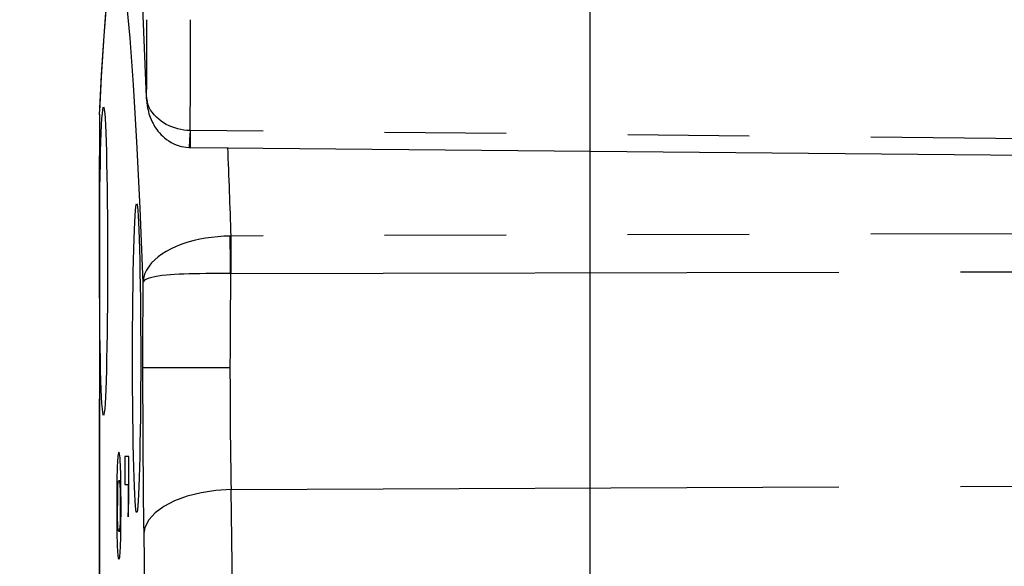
# Model space of a CAD drawing. Extents: x 2651 to 11825, y -3833 to 1075.
# Tile 432 of 656: x 4806 to 4826, y -3130 to -3118. Entities that reach past the tile are written whole.
import ezdxf

# ---------------------------------------------------------------- set-up
doc = ezdxf.new("R2010")
doc.units = 0
doc.header["$LTSCALE"] = 10
doc.linetypes.add('PHANTOM', pattern=[2.5, 1.25, -0.25, 0.25, -0.25, 0.25, -0.25])
doc.layers.get('0').update_dxf_attribs({"linetype": 'CONTINUOUS'})
doc.layers.get('Defpoints').update_dxf_attribs({"linetype": 'CONTINUOUS'})
doc.layers.add('DIM', color=3, linetype='CONTINUOUS')
doc.layers.add('LAYER_108', color=7, linetype='CONTINUOUS')
doc.styles.get("Standard").update_dxf_attribs({"font": 'romans.shx'})
doc.dimstyles.new('1-1', dxfattribs={"dimtxt": 2.5, "dimasz": 2.5, "dimexe": 1, "dimexo": 0.5, "dimtad": 0, "dimrnd": 1.38778e-17, "dimzin": 9, "dimdsep": 46, "dimtxsty": 'Standard', "dimblk": 'CLOSED', "dimcen": 0, "dimclrd": 3, "dimclre": 3, "dimclrt": 3, "dimazin": 2, "dimtfac": 0.75, "dimtofl": 0, "dimtmove": 0, "dimatfit": 3, "dimfxl": 0, "dimtolj": 1, "dimarcsym": 0})

# ---------------------------------------------------------------- blocks, each defined once
blk = doc.blocks.new('*D749')
at = {"layer": 'Defpoints', "color": 0}
for p in [(4876.454, -3109.358), (4807.215, -3163.693), (4807.215, -3176.112)]:
    blk.add_point(p, dxfattribs=at)
at = {"layer": 'DIM', "color": 3, "lineweight": -2}
blk.add_line((4807.215, -3164.193), (4807.215, -3176.112), dxfattribs=at)
at = {"layer": 'DIM', "color": 3, "insert": (4807.215, -3181.737), "char_height": 2.5, "attachment_point": 5, "rotation": 90}
blk.add_mtext('\\A1;69.24', dxfattribs=at)
blk = doc.blocks.new('_Closed')
at = {"color": 0, "linetype": 'ByBlock', "lineweight": -2}
for p, q in [((-1, 0.1667), (0, 0)), ((-1, 0.1667), (-1, -0.1667)), ((0, 0), (-1, -0.1667)), ((0, 0), (-1, 0))]:
    blk.add_line(p, q, dxfattribs=at)
blk = doc.blocks.new('*D3544')
at = {"layer": 'Defpoints', "color": 0}
for p in [(4876.454, -3109.358), (4817.299, -3114.358), (4817.299, -3132.06)]:
    blk.add_point(p, dxfattribs=at)
at = {"layer": 'DIM', "color": 3, "lineweight": -2}
blk.add_line((4817.299, -3114.858), (4817.299, -3132.06), dxfattribs=at)
at = {"layer": 'DIM', "color": 3, "insert": (4817.299, -3137.685), "char_height": 2.5, "attachment_point": 5, "rotation": 90}
blk.add_mtext('\\A1;59.16', dxfattribs=at)

msp = doc.modelspace()

# ---------------------------------------------------------------- linework, layer by layer
at = {"layer": 'LAYER_108', "color": 0, "linetype": 'Continuous'}
for p, q in [((4808.187, -3120.061), (4808.184, -3119.982)), ((4808.184, -3119.982), (4808.187, -3120.062)), ((4808.198, -3120.063), (4808.201, -3120.146)), ((4808.201, -3120.146), (4808.201, -3120.164)), ((4807.215, -3120.335), (4807.215, -3163.706)), ((4809.054, -3121.02), (4809.09, -3121.021)), ((4809.09, -3121.021), (4835.579, -3121.261)), ((4807.737, -3127.377), (4807.737, -3127.959)), ((4807.822, -3127.377), (4807.737, -3127.377)), ((4807.822, -3128.276), (4807.822, -3127.377)), ((4807.614, -3127.876), (4807.656, -3127.876)), ((4807.737, -3127.959), (4807.808, -3127.959)), ((4807.808, -3127.959), (4807.808, -3128.623)), ((4807.808, -3127.959), (4807.822, -3127.959)), ((4807.571, -3128.021), (4807.57, -3128.387)), ((4807.57, -3128.387), (4807.573, -3128.929)), ((4807.808, -3128.623), (4807.822, -3128.276)), ((4807.614, -3128.914), (4807.656, -3128.914))]:
    msp.add_line(p, q, dxfattribs=at)
at = {"layer": 'LAYER_108', "color": 253, "linetype": 'PHANTOM'}
for p, q in [((4807.215, -3163.693), (4807.215, -3120.349)), ((4809.09, -3120.672), (4809.079, -3120.672)), ((4835.579, -3120.931), (4809.09, -3120.672)), ((4809.923, -3122.843), (4809.907, -3122.843)), ((4835.579, -3122.771), (4809.923, -3122.843)), ((4809.913, -3123.614), (4809.923, -3123.614)), ((4809.923, -3123.614), (4835.579, -3123.559)), ((4808.102, -3125.55), (4809.899, -3125.55)), ((4809.923, -3128.061), (4835.579, -3127.949)), ((4809.964, -3130.782), (4809.923, -3128.061)), ((4808.126, -3128.967), (4808.167, -3131.688))]:
    msp.add_line(p, q, dxfattribs=at)
for points in [[(4808.184, -3119.982, 0), (4808.102, -3117.958, 0), (4808.015, -3116.227, 0), (4807.925, -3114.803, 0), (4807.832, -3113.698, 0), (4807.736, -3112.921, 0), (4807.639, -3112.478, 0), (4807.541, -3112.372, 0), (4807.444, -3112.606, 0)], [(4807.458, -3117.405, 0), (4807.521, -3117.225, 0), (4807.584, -3117.204, 0), (4807.648, -3117.347, 0), (4807.712, -3117.657, 0), (4807.776, -3118.134, 0), (4807.838, -3118.774, 0), (4807.91, -3119.733, 0), (4807.979, -3120.902, 0), (4808.045, -3122.266, 0), (4808.108, -3123.807, 0)], [(4807.215, -3120.349, 0), (4807.258, -3119.525, 0), (4807.302, -3118.82, 0), (4807.347, -3118.242, 0), (4807.384, -3117.88, 0), (4807.421, -3117.601, 0), (4807.458, -3117.405, 0)], [(4809.079, -3120.672, 0), (4809.015, -3120.668, 0), (4808.951, -3120.661, 0), (4808.888, -3120.65, 0), (4808.825, -3120.636, 0), (4808.765, -3120.619, 0), (4808.706, -3120.598, 0), (4808.649, -3120.574, 0), (4808.59, -3120.545, 0), (4808.534, -3120.512, 0), (4808.482, -3120.477, 0), (4808.433, -3120.439, 0), (4808.387, -3120.398, 0), (4808.342, -3120.351, 0), (4808.303, -3120.302, 0), (4808.268, -3120.251, 0), (4808.239, -3120.198, 0), (4808.216, -3120.145, 0), (4808.2, -3120.091, 0), (4808.189, -3120.036, 0), (4808.184, -3119.982, 0)], [(4809.079, -3120.672, 0), (4809.074, -3120.767, 0), (4809.069, -3120.85, 0), (4809.064, -3120.919, 0), (4809.06, -3120.971, 0), (4809.057, -3121.005, 0), (4809.055, -3121.019, 0), (4809.054, -3121.02, 0)], [(4809.09, -3121.021, 0), (4809.09, -3121.012, 0), (4809.089, -3120.983, 0), (4809.089, -3120.936, 0), (4809.089, -3120.872, 0), (4809.09, -3120.793, 0), (4809.09, -3120.701, 0), (4809.09, -3120.672, 0)], [(4809.907, -3122.843, 0), (4809.776, -3122.848, 0), (4809.648, -3122.857, 0), (4809.522, -3122.87, 0), (4809.398, -3122.888, 0), (4809.278, -3122.91, 0), (4809.163, -3122.936, 0), (4809.031, -3122.972, 0), (4808.908, -3123.012, 0), (4808.793, -3123.057, 0), (4808.687, -3123.106, 0), (4808.589, -3123.158, 0), (4808.501, -3123.213, 0), (4808.421, -3123.271, 0), (4808.351, -3123.332, 0), (4808.289, -3123.395, 0), (4808.236, -3123.46, 0), (4808.183, -3123.544, 0), (4808.144, -3123.629, 0), (4808.119, -3123.717, 0), (4808.108, -3123.807, 0)], [(4809.913, -3123.614, 0), (4809.911, -3123.506, 0), (4809.91, -3123.394, 0), (4809.909, -3123.281, 0), (4809.908, -3123.171, 0), (4809.907, -3123.067, 0), (4809.907, -3122.971, 0), (4809.907, -3122.888, 0), (4809.907, -3122.843, 0)], [(4809.923, -3123.614, 0), (4809.922, -3123.506, 0), (4809.922, -3123.394, 0), (4809.921, -3123.281, 0), (4809.921, -3123.171, 0), (4809.922, -3123.067, 0), (4809.922, -3122.971, 0), (4809.922, -3122.888, 0), (4809.923, -3122.843, 0)], [(4809.913, -3123.614, 0), (4809.782, -3123.614, 0), (4809.653, -3123.614, 0), (4809.527, -3123.615, 0), (4809.403, -3123.616, 0), (4809.283, -3123.618, 0), (4809.168, -3123.62, 0), (4809.058, -3123.623, 0), (4808.953, -3123.626, 0), (4808.854, -3123.63, 0), (4808.761, -3123.635, 0), (4808.674, -3123.641, 0), (4808.593, -3123.648, 0), (4808.504, -3123.657, 0), (4808.425, -3123.668, 0), (4808.354, -3123.68, 0), (4808.292, -3123.694, 0), (4808.239, -3123.709, 0), (4808.185, -3123.73, 0), (4808.145, -3123.754, 0), (4808.119, -3123.779, 0), (4808.108, -3123.807, 0)], [(4809.923, -3128.061, 0), (4809.608, -3128.079, 0), (4809.304, -3128.125, 0), (4809.018, -3128.196, 0), (4808.761, -3128.291, 0), (4808.54, -3128.406, 0), (4808.361, -3128.539, 0), (4808.229, -3128.684, 0), (4808.15, -3128.838, 0), (4808.126, -3128.967, 0)]]:
    msp.add_polyline3d(points, dxfattribs=at)
at = {"layer": 'LAYER_108', "color": 0, "linetype": 'Continuous'}
for points in [[(4807.475, -3117.134, 0), (4807.425, -3117.435, 0), (4807.359, -3118.021, 0), (4807.304, -3118.726, 0), (4807.252, -3119.565, 0), (4807.216, -3120.279, 0)], [(4808.187, -3120.062, 0), (4808.19, -3120.101, 0), (4808.196, -3120.154, 0), (4808.204, -3120.203, 0), (4808.214, -3120.248, 0), (4808.224, -3120.288, 0), (4808.234, -3120.325, 0), (4808.257, -3120.395, 0), (4808.277, -3120.446, 0), (4808.304, -3120.504, 0), (4808.317, -3120.529, 0), (4808.332, -3120.557, 0), (4808.349, -3120.586, 0), (4808.369, -3120.617, 0), (4808.392, -3120.65, 0), (4808.418, -3120.684, 0), (4808.448, -3120.72, 0), (4808.483, -3120.758, 0), (4808.516, -3120.79, 0), (4808.553, -3120.822, 0), (4808.594, -3120.855, 0), (4808.641, -3120.887, 0), (4808.693, -3120.918, 0), (4808.742, -3120.943, 0), (4808.796, -3120.966, 0), (4808.854, -3120.986, 0), (4808.901, -3120.998, 0), (4808.95, -3121.008, 0), (4809.001, -3121.016, 0), (4809.054, -3121.02, 0)], [(4807.299, -3126.533, 0), (4807.291, -3126.518, 0), (4807.283, -3126.472, 0), (4807.275, -3126.396, 0), (4807.267, -3126.291, 0), (4807.26, -3126.158, 0), (4807.253, -3125.998, 0), (4807.246, -3125.813, 0), (4807.24, -3125.603, 0), (4807.235, -3125.373, 0), (4807.23, -3125.122, 0), (4807.226, -3124.855, 0), (4807.222, -3124.573, 0), (4807.22, -3124.28, 0), (4807.218, -3123.978, 0), (4807.216, -3123.669, 0), (4807.216, -3123.358, 0), (4807.216, -3123.047, 0), (4807.218, -3122.738, 0), (4807.22, -3122.436, 0), (4807.222, -3122.143, 0), (4807.226, -3121.861, 0), (4807.23, -3121.594, 0), (4807.235, -3121.343, 0), (4807.24, -3121.113, 0), (4807.246, -3120.903, 0), (4807.253, -3120.718, 0), (4807.26, -3120.558, 0), (4807.267, -3120.424, 0), (4807.275, -3120.32, 0), (4807.283, -3120.244, 0), (4807.291, -3120.198, 0), (4807.299, -3120.183, 0)], [(4807.299, -3120.183, 0), (4807.307, -3120.198, 0), (4807.315, -3120.244, 0), (4807.323, -3120.32, 0), (4807.331, -3120.424, 0), (4807.338, -3120.558, 0), (4807.345, -3120.718, 0), (4807.352, -3120.903, 0), (4807.358, -3121.113, 0), (4807.363, -3121.343, 0), (4807.368, -3121.594, 0), (4807.372, -3121.861, 0), (4807.376, -3122.143, 0), (4807.379, -3122.436, 0), (4807.381, -3122.738, 0), (4807.382, -3123.047, 0), (4807.382, -3123.358, 0)], [(4807.98, -3128.533, 0), (4807.972, -3128.518, 0), (4807.964, -3128.472, 0), (4807.956, -3128.396, 0), (4807.948, -3128.291, 0), (4807.941, -3128.158, 0), (4807.934, -3127.998, 0), (4807.927, -3127.813, 0), (4807.921, -3127.603, 0), (4807.916, -3127.373, 0), (4807.911, -3127.122, 0), (4807.907, -3126.855, 0), (4807.903, -3126.573, 0), (4807.9, -3126.28, 0), (4807.898, -3125.978, 0), (4807.897, -3125.669, 0), (4807.897, -3125.358, 0), (4807.897, -3125.047, 0), (4807.898, -3124.738, 0), (4807.9, -3124.436, 0), (4807.903, -3124.143, 0), (4807.907, -3123.861, 0), (4807.911, -3123.594, 0), (4807.916, -3123.343, 0), (4807.921, -3123.113, 0), (4807.927, -3122.903, 0), (4807.934, -3122.718, 0), (4807.941, -3122.558, 0), (4807.948, -3122.424, 0), (4807.956, -3122.32, 0), (4807.964, -3122.244, 0), (4807.972, -3122.198, 0), (4807.98, -3122.183, 0)], [(4807.98, -3122.183, 0), (4807.988, -3122.198, 0), (4807.996, -3122.244, 0), (4808.004, -3122.32, 0), (4808.012, -3122.424, 0), (4808.019, -3122.558, 0), (4808.026, -3122.718, 0), (4808.033, -3122.903, 0), (4808.039, -3123.113, 0), (4808.044, -3123.343, 0), (4808.049, -3123.594, 0), (4808.053, -3123.861, 0), (4808.057, -3124.143, 0), (4808.059, -3124.436, 0), (4808.061, -3124.738, 0), (4808.063, -3125.047, 0), (4808.063, -3125.358, 0)], [(4807.382, -3123.358, 0), (4807.382, -3123.669, 0), (4807.381, -3123.978, 0), (4807.379, -3124.28, 0), (4807.376, -3124.573, 0), (4807.372, -3124.855, 0), (4807.368, -3125.122, 0), (4807.363, -3125.373, 0), (4807.358, -3125.603, 0), (4807.352, -3125.813, 0), (4807.345, -3125.998, 0), (4807.338, -3126.158, 0), (4807.331, -3126.291, 0), (4807.323, -3126.396, 0), (4807.315, -3126.472, 0), (4807.307, -3126.518, 0), (4807.299, -3126.533, 0)], [(4808.063, -3125.358, 0), (4808.063, -3125.669, 0), (4808.061, -3125.978, 0), (4808.059, -3126.28, 0), (4808.057, -3126.573, 0), (4808.053, -3126.855, 0), (4808.049, -3127.122, 0), (4808.044, -3127.373, 0), (4808.039, -3127.603, 0), (4808.033, -3127.813, 0), (4808.026, -3127.998, 0), (4808.019, -3128.158, 0), (4808.012, -3128.291, 0), (4808.004, -3128.396, 0), (4807.996, -3128.472, 0), (4807.988, -3128.518, 0), (4807.98, -3128.533, 0)], [(4807.614, -3127.294, 0), (4807.606, -3127.305, 0), (4807.597, -3127.342, 0), (4807.594, -3127.37, 0), (4807.59, -3127.408, 0), (4807.587, -3127.456, 0), (4807.583, -3127.515, 0), (4807.582, -3127.556, 0), (4807.58, -3127.6, 0), (4807.578, -3127.65, 0), (4807.577, -3127.704, 0), (4807.575, -3127.753, 0), (4807.574, -3127.804, 0), (4807.573, -3127.859, 0), (4807.573, -3127.916, 0), (4807.572, -3127.975, 0), (4807.571, -3128.021, 0)], [(4807.659, -3128.404, 0), (4807.659, -3128.324, 0), (4807.659, -3128.243, 0), (4807.658, -3128.163, 0), (4807.658, -3128.085, 0), (4807.657, -3128.009, 0), (4807.656, -3127.939, 0), (4807.656, -3127.871, 0), (4807.654, -3127.807, 0), (4807.653, -3127.747, 0), (4807.652, -3127.692, 0), (4807.65, -3127.64, 0), (4807.649, -3127.594, 0), (4807.647, -3127.551, 0), (4807.644, -3127.493, 0), (4807.642, -3127.444, 0), (4807.639, -3127.404, 0), (4807.636, -3127.372, 0), (4807.629, -3127.324, 0), (4807.622, -3127.301, 0), (4807.614, -3127.294, 0)], [(4807.591, -3128.035, 0), (4807.592, -3128.01, 0), (4807.594, -3127.987, 0), (4807.595, -3127.967, 0), (4807.597, -3127.943, 0), (4807.599, -3127.924, 0), (4807.603, -3127.9, 0), (4807.607, -3127.886, 0), (4807.614, -3127.876, 0)], [(4807.614, -3127.876, 0), (4807.624, -3127.889, 0), (4807.627, -3127.901, 0), (4807.63, -3127.92, 0), (4807.633, -3127.948, 0), (4807.634, -3127.965, 0), (4807.636, -3127.985, 0), (4807.637, -3128.009, 0), (4807.638, -3128.037, 0), (4807.639, -3128.062, 0), (4807.64, -3128.089, 0), (4807.641, -3128.119, 0), (4807.642, -3128.151, 0), (4807.642, -3128.175, 0), (4807.643, -3128.202, 0), (4807.643, -3128.229, 0), (4807.643, -3128.258, 0), (4807.644, -3128.29, 0), (4807.644, -3128.323, 0), (4807.644, -3128.356, 0), (4807.644, -3128.39, 0)], [(4807.614, -3128.914, 0), (4807.609, -3128.909, 0), (4807.604, -3128.896, 0), (4807.601, -3128.885, 0), (4807.599, -3128.869, 0), (4807.596, -3128.847, 0), (4807.594, -3128.817, 0), (4807.593, -3128.799, 0), (4807.592, -3128.779, 0), (4807.591, -3128.756, 0), (4807.59, -3128.731, 0), (4807.589, -3128.708, 0), (4807.588, -3128.684, 0), (4807.588, -3128.658, 0), (4807.587, -3128.63, 0), (4807.587, -3128.601, 0), (4807.586, -3128.572, 0), (4807.586, -3128.543, 0), (4807.586, -3128.512, 0), (4807.585, -3128.481, 0), (4807.585, -3128.451, 0), (4807.585, -3128.42, 0), (4807.585, -3128.39, 0)], [(4807.644, -3128.39, 0), (4807.644, -3128.431, 0), (4807.644, -3128.471, 0), (4807.643, -3128.511, 0), (4807.643, -3128.549, 0), (4807.643, -3128.579, 0), (4807.642, -3128.608, 0), (4807.642, -3128.636, 0), (4807.641, -3128.662, 0), (4807.641, -3128.687, 0), (4807.64, -3128.711, 0), (4807.639, -3128.733, 0), (4807.639, -3128.752, 0), (4807.638, -3128.77, 0), (4807.636, -3128.806, 0), (4807.634, -3128.835, 0), (4807.631, -3128.857, 0), (4807.629, -3128.874, 0), (4807.621, -3128.906, 0), (4807.614, -3128.914, 0)], [(4807.648, -3129.229, 0), (4807.65, -3129.168, 0), (4807.652, -3129.101, 0), (4807.653, -3129.051, 0), (4807.654, -3128.997, 0), (4807.655, -3128.939, 0), (4807.656, -3128.874, 0), (4807.657, -3128.806, 0), (4807.658, -3128.733, 0), (4807.658, -3128.658, 0), (4807.659, -3128.596, 0), (4807.659, -3128.533, 0), (4807.659, -3128.404, 0)], [(4807.573, -3128.929, 0), (4807.574, -3128.933, 0), (4807.575, -3128.996, 0), (4807.576, -3129.054, 0), (4807.577, -3129.107, 0), (4807.579, -3129.157, 0), (4807.58, -3129.202, 0), (4807.582, -3129.244, 0), (4807.584, -3129.301, 0), (4807.587, -3129.349, 0), (4807.59, -3129.388, 0), (4807.593, -3129.42, 0), (4807.6, -3129.466, 0), (4807.607, -3129.488, 0), (4807.614, -3129.495, 0)], [(4807.614, -3129.495, 0), (4807.622, -3129.484, 0), (4807.631, -3129.45, 0), (4807.635, -3129.419, 0), (4807.639, -3129.375, 0), (4807.641, -3129.346, 0), (4807.644, -3129.313, 0), (4807.646, -3129.274, 0), (4807.648, -3129.229, 0)]]:
    msp.add_polyline3d(points, dxfattribs=at)
at = {"layer": 'LAYER_108', "color": 253, "linetype": 'PHANTOM'}
for centre, radius, start, end in [((4664.93, -3118.437), 143.263, 359.38194, 0.01851), ((4601.625, -3118.501), 207.466, 359.40057, 0.03062), ((4542.306, -3131.855), 267.769, 1.92875, 2.31953), ((4952.365, -3125.573), 142.465, 179.21212, 179.9911), ((5062.096, -3125.533), 253.994, 179.61064, 180.00397), ((5038.647, -3125.738), 230.544, 179.95348, 180.80268), ((4942.01, -3125.618), 132.11, 179.97053, 181.05922)]:
    msp.add_arc(centre, radius, start, end, dxfattribs=at)
at = {"layer": 'LAYER_108', "color": 0, "linetype": 'Continuous'}
for centre, radius, start, end in [((4809.116, -3119.99), 0.932, 184.3993, 191.6353), ((4816.903, -3128.326), 9.318, 178.2129, 180.3954)]:
    msp.add_arc(centre, radius, start, end, dxfattribs=at)

# ---------------------------------------------------------------- dimensions: what is measured, and where the dimension line sits
at = {"layer": 'DIM'}
for feature_location, offset, origin, picture, middle in [((4807.215, -3163.693), (0, -12.42), (4876.454, -3109.358), '*D749', (4807.215, -3181.737)), ((4817.2991, -3114.358), (0, -17.702), (4876.4544, -3109.358), '*D3544', (4817.2991, -3137.6849))]:
    dim = msp.add_ordinate_dim(feature_location=feature_location, offset=offset, dtype=1, origin=origin, dimstyle='1-1', dxfattribs=at)
    dim.commit()
    dim.dimension.update_dxf_attribs({"geometry": picture, "text_midpoint": middle})

doc.saveas('drawing.dxf')
